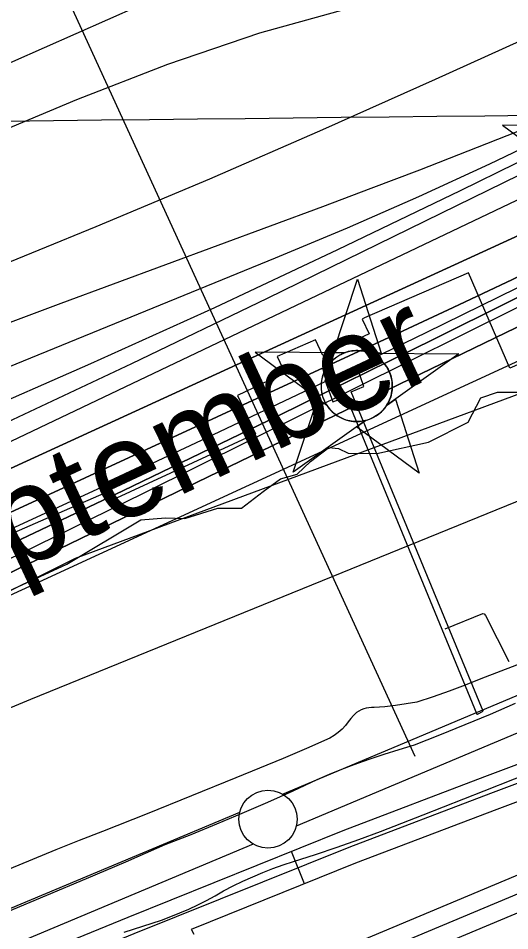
# Model space of a CAD drawing. Extents: x 3651524 to 3689615, y 505651 to 531377.
# Drawn here: x 3679967 to 3680390, y 516685 to 517470 of the extents above; entities that cross this region are included whole.
import ezdxf

# ---------------------------------------------------------------- set-up
doc = ezdxf.new("R2010")
doc.units = 0
for name, color, linetype in [('V-CHAN-DOCK', 7, 'Continuous'), ('V-CHAN-NAID', 7, 'Continuous'), ('V-FLOD-BASE', 7, 'Continuous'), ('V-GRID-MAJR', 7, 'Continuous'), ('V-LEVE-TOET', 7, 'Continuous'), ('V-RIVR-EDGE', 7, 'Continuous'), ('V-RIVR-IDEN', 7, 'Continuous'), ('V-RIVR-RANG', 7, 'Continuous'), ('V-ROAD-CNTR', 7, 'Continuous'), ('V-RRAP-FSHR', 7, 'Continuous'), ('V-RRAP-RVMT', 7, 'Continuous'), ('V-SURV-LINE', 7, 'Continuous'), ('V-TOPO-DPTH', 7, 'Continuous'), ('V-TOPO-MAJR', 7, 'Continuous'), ('V-TOPO-MINR', 7, 'Continuous'), ('V-TOPO-WATR', 7, 'Continuous'), ('V-UTIL-LINE', 7, 'Continuous')]:
    doc.layers.add(name, color=color, linetype=linetype)

msp = doc.modelspace()

# ---------------------------------------------------------------- linework, layer by layer
at = {"layer": 'V-CHAN-DOCK'}
msp.add_lwpolyline([(3680361.699, 516871.366), (3680366.626, 516873.899), (3680252.966, 517148.569), (3680263.888, 517153.371), (3680257.884, 517170.822), (3680230.444, 517158.95), (3680237.25, 517140.168), (3680248.838, 517144.438), (3680361.297, 516871.364), (3680361.699, 516871.366)], dxfattribs=at)
at = {"layer": 'V-CHAN-NAID'}
msp.add_lwpolyline([(3680459.786, 517377.654), (3680383.295, 517378.196), (3680444.86, 517332.797)], dxfattribs=at)
for points in [[(3680247.049, 517182.106), (3680237.462, 517182.174), (3680258.588, 517245.658), (3680278.812, 517181.881), (3680269.225, 517181.949), (3680267.648, 517182.527), (3680265.553, 517183.147), (3680263.513, 517183.598), (3680261.477, 517183.906), (3680260.31, 517184.02), (3680258.776, 517184.101), (3680257.054, 517184.099), (3680255.684, 517184.029), (3680253.778, 517183.828), (3680252.412, 517183.609), (3680250.628, 517183.225), (3680249.098, 517182.805), (3680248.066, 517182.474)], [(3680247.049, 517182.106), (3680170.558, 517182.648), (3680232.123, 517137.249), (3680231.01, 517139.158), (3680230.2, 517140.786), (3680229.375, 517142.754), (3680228.679, 517144.808), (3680228.314, 517146.131), (3680227.953, 517147.757), (3680227.709, 517149.202), (3680227.521, 517150.8), (3680227.412, 517152.536), (3680227.4, 517154.117), (3680227.507, 517156.191), (3680227.69, 517157.809), (3680228.082, 517160.012), (3680228.563, 517161.935), (3680229.166, 517163.822), (3680229.821, 517165.501), (3680230.548, 517167.089), (3680231.362, 517168.624), (3680232.423, 517170.361), (3680233.454, 517171.831), (3680234.454, 517173.1), (3680235.456, 517174.246), (3680236.765, 517175.583), (3680237.816, 517176.548), (3680239.533, 517177.945), (3680240.745, 517178.815), (3680242.432, 517179.885), (3680244.163, 517180.83), (3680245.609, 517181.514)], [(3680269.225, 517181.949), (3680345.717, 517181.406), (3680283.514, 517136.884), (3680284.425, 517138.373), (3680285.403, 517140.22), (3680286.118, 517141.805), (3680286.857, 517143.76), (3680287.402, 517145.545), (3680287.8, 517147.184), (3680288.161, 517149.194), (3680288.347, 517150.767), (3680288.471, 517152.973), (3680288.441, 517155.035), (3680288.253, 517157.255), (3680287.987, 517159.013), (3680287.496, 517161.245), (3680286.856, 517163.385), (3680286.106, 517165.367), (3680285.458, 517166.81), (3680284.451, 517168.726), (3680283.389, 517170.448), (3680282.175, 517172.15), (3680280.914, 517173.689), (3680279.642, 517175.055), (3680278.01, 517176.587), (3680276.267, 517177.999), (3680274.584, 517179.176), (3680272.697, 517180.308), (3680271.225, 517181.069)], [(3680265.483, 517123.978), (3680203.28, 517079.456), (3680224.406, 517142.939), (3680232.123, 517137.249), (3680232.758, 517136.285), (3680234.141, 517134.426), (3680235.354, 517133.01), (3680236.82, 517131.507), (3680238.209, 517130.256), (3680239.663, 517129.1), (3680241.066, 517128.113), (3680242.744, 517127.077), (3680244.458, 517126.166), (3680246.249, 517125.355), (3680247.695, 517124.799), (3680249.323, 517124.27), (3680251.549, 517123.706), (3680253.081, 517123.419), (3680255.106, 517123.162), (3680256.643, 517123.058), (3680258.504, 517123.036), (3680260.193, 517123.114), (3680261.903, 517123.29), (3680263.805, 517123.601)], [(3680283.514, 517136.884), (3680291.31, 517142.465), (3680311.534, 517078.688), (3680257.686, 517118.398), (3680265.483, 517123.978), (3680267.149, 517124.454), (3680268.761, 517125.014), (3680270.919, 517125.928), (3680272.654, 517126.812), (3680274.52, 517127.926), (3680276.259, 517129.138), (3680277.811, 517130.383), (3680279.098, 517131.551), (3680280.482, 517132.971), (3680281.686, 517134.373), (3680282.805, 517135.845)]]:
    msp.add_lwpolyline(points, close=True, dxfattribs=at)
msp.add_circle((3680257.935, 517153.572), 30.541, dxfattribs=at)
at = {"layer": 'V-FLOD-BASE'}
msp.add_lwpolyline([(3680394.262, 516880.526), (3680372.633, 516871.185), (3680350.904, 516862.078), (3680329.078, 516853.204), (3680307.158, 516844.561), (3680294.119, 516840.711), (3680281.147, 516836.632), (3680268.246, 516832.323), (3680255.426, 516827.786), (3680244.709, 516823.682), (3680234.076, 516819.353), (3680223.532, 516814.798), (3680213.088, 516810.02), (3680202.743, 516805.021), (3680180.952, 516795.295), (3680159.053, 516785.808), (3680137.052, 516776.564), (3680114.95, 516767.563), (3680092.749, 516758.805), (3680058.883, 516744.078), (3680024.928, 516729.558), (3679990.886, 516715.245), (3679956.756, 516701.138)], dxfattribs=at)
at = {"layer": 'V-GRID-MAJR'}
msp.add_spline([(3655702.37, 517123.07), (3660982.023, 517177.978), (3666261.669, 517233.653), (3671541.307, 517290.097), (3676820.936, 517347.309), (3682100.557, 517405.288), (3687380.17, 517464.035)], degree=3, dxfattribs=at)
at = {"layer": 'V-LEVE-TOET'}
for points in [[(3680443.41, 516931.778), (3680364.726, 516901.78), (3680351.086, 516896.351), (3680337.346, 516891.176), (3680323.512, 516886.259), (3680309.589, 516881.599), (3680300.48, 516880.104), (3680291.334, 516878.831), (3680282.161, 516877.78), (3680272.965, 516876.95), (3680270.669, 516876.987), (3680268.382, 516876.811), (3680266.121, 516876.424), (3680263.905, 516875.83), (3680261.752, 516875.032), (3680259.686, 516874.038), (3680257.718, 516872.859), (3680255.086, 516870.28), (3680252.637, 516867.528), (3680250.38, 516864.613), (3680248.328, 516861.552), (3680245.213, 516858.486), (3680241.895, 516855.639), (3680238.391, 516853.024), (3680234.719, 516850.652), (3680214.663, 516841.79), (3680194.498, 516833.177), (3680174.229, 516824.815), (3680153.855, 516816.704), (3680115.695, 516801.068), (3680077.442, 516785.663), (3680039.098, 516770.487), (3680018.872, 516762.705), (3679998.742, 516754.679), (3679978.708, 516746.411), (3679958.779, 516737.902)], [(3680057.816, 516683.668), (3680073.807, 516689.061), (3680089.872, 516694.236), (3680097.802, 516697.14), (3680105.643, 516700.284), (3680113.385, 516703.661), (3680121.022, 516707.272), (3680128.546, 516711.108), (3680135.952, 516715.171), (3680143.232, 516719.453), (3680151.537, 516723.695), (3680159.948, 516727.719), (3680168.462, 516731.526), (3680177.067, 516735.116), (3680185.763, 516738.481), (3680194.543, 516741.625), (3680203.403, 516744.539), (3680222.254, 516750.601), (3680241.02, 516756.923), (3680259.698, 516763.502), (3680278.286, 516770.336), (3680296.777, 516777.424), (3680315.168, 516784.766), (3680367.527, 516805.322), (3680419.805, 516826.09)]]:
    msp.add_lwpolyline(points, dxfattribs=at)
at = {"layer": 'V-RIVR-EDGE'}
msp.add_lwpolyline([(3679943.486, 516970.477), (3680008.395, 517000.333), (3680072.124, 517038.596), (3680093.14, 517040.345), (3680109.947, 517039.703), (3680138.185, 517048.638), (3680158.596, 517048.588), (3680177.241, 517062.949), (3680192.276, 517073.718), (3680206.694, 517077.885), (3680218.127, 517088.662), (3680233.765, 517100.63), (3680242.168, 517100.009), (3680250.562, 517095.786), (3680275.176, 517095.725), (3680319.623, 517105.22), (3680353.885, 517122.545), (3680364.743, 517143.53), (3680379.162, 517148.297), (3680398.373, 517148.249)], dxfattribs=at)
at = {"layer": 'V-RIVR-RANG'}
msp.add_line((3680308.029, 516835.046), (3679924.564, 517671.321), dxfattribs=at)
at = {"layer": 'V-ROAD-CNTR'}
msp.add_line((3680212.938, 516725.435), (3680201.733, 516753.263), dxfattribs=at)
for points in [[(3680891.515, 516972.536), (3680875.437, 516996.862), (3680848.189, 517028.039), (3680824.066, 517041.171), (3680804.009, 517048.598), (3680780.912, 517048.832), (3680760.218, 517046.449), (3680732.09, 517034.31), (3680710.39, 517005.87), (3680684.955, 516974.949), (3680663.226, 516951.653), (3680646.731, 516935.075), (3680625.427, 516919.682), (3680600.385, 516909.31), (3680539.308, 516881.79), (3680367.896, 516817.422), (3680245.842, 516771.023), (3680060.743, 516696.496), (3679934.225, 516644.728), (3679823.227, 516601.145), (3679789.293, 516587.31)], [(3679762.887, 516560.345), (3679828.8, 516587.218), (3679939.807, 516630.805), (3680066.385, 516682.597), (3680251.309, 516757.054), (3680373.198, 516803.39), (3680545.032, 516867.917), (3680606.337, 516895.54), (3680632.789, 516906.495), (3680656.504, 516923.631), (3680674.03, 516941.245), (3680696.243, 516965.059), (3680722.149, 516996.553), (3680741.635, 517022.092), (3680764.131, 517031.8), (3680781.697, 517033.823), (3680801.248, 517033.625), (3680817.844, 517027.48), (3680838.66, 517016.148), (3680863.479, 516987.75), (3680886.83, 516952.42)], [(3680866.711, 516955.655), (3680851.521, 516978.638), (3680829.131, 517004.257), (3680811.622, 517013.789), (3680798.487, 517018.652), (3680782.482, 517018.814), (3680768.044, 517017.151), (3680751.18, 517009.874), (3680733.907, 516987.236), (3680707.531, 516955.169), (3680684.834, 516930.837), (3680666.277, 516912.187), (3680640.151, 516893.308), (3680612.289, 516881.77), (3680550.756, 516854.044), (3680378.5, 516789.358), (3680256.776, 516743.085), (3680115.249, 516686.101)], [(3680231.407, 516664.522), (3680248.187, 516670.999), (3680803.349, 516903.619), (3680838.641, 516909.565)], [(3680585.231, 515414.816), (3680450.109, 515640.204), (3680100.871, 516253.066), (3679992.21, 516457.951), (3679984.213, 516489.113), (3679987.381, 516508.919), (3679994.756, 516528.24), (3680005.85, 516545.344), (3680022.389, 516562.213), (3680046.604, 516577.123), (3680253.787, 516657.082), (3680807.549, 516889.115), (3680855.564, 516897.205)], [(3680243.163, 516636.903), (3680259.387, 516643.165), (3680790.57, 516865.737)], [(3680115.347, 516686.14), (3680115.56, 516685.815), (3680117.714, 516681.947)]]:
    msp.add_lwpolyline(points, dxfattribs=at)
at = {"layer": 'V-RRAP-FSHR'}
msp.add_lwpolyline([(3676687.122, 515122.157), (3676669.671, 515433.303), (3676704.575, 515496.801), (3677047.074, 515676.716), (3677793.157, 515943.413), (3678377.803, 516155.078), (3678796.656, 516358.274), (3679022.229, 516447.237), (3679230.65, 516614.583), (3680015.882, 517005.612), (3680504.43, 517186.381), (3680687.746, 517283.253), (3681246.926, 517568.878), (3682033.887, 518068.532), (3682134.527, 518136.344)], dxfattribs=at)
at = {"layer": 'V-RRAP-RVMT'}
for points in [[(3680724.104, 517524.864), (3680610.154, 517461.723), (3680613.997, 517454.818), (3680546.576, 517417.503), (3680634.172, 517280.497), (3680512.528, 517202.695), (3680502.695, 517218.094), (3680389.573, 517169.046), (3680354.062, 517250.964), (3680264.656, 517212.218), (3680262.554, 517211.047), (3680268.421, 517198.466), (3680228.542, 517180.009), (3680222.307, 517193.37), (3680189.331, 517179.064), (3680195.958, 517164.852), (3680155.214, 517145.576), (3680170.61, 517112.558), (3680043.577, 517053.738), (3680040.19, 517061.073)], [(3680040.19, 517061.073), (3679921.761, 517009.534)]]:
    msp.add_lwpolyline(points, dxfattribs=at)
at = {"layer": 'V-SURV-LINE'}
for points in [[(3680194.076, 516802.606), (3680614.677, 516979.563)], [(3680626.301, 516951.907), (3680205.7, 516774.95)], [(3679613.455, 516559.197), (3680157.236, 516787.136)], [(3680168.825, 516759.465), (3679625.045, 516531.526)]]:
    msp.add_lwpolyline(points, dxfattribs=at)
msp.add_circle((3680181.464, 516781.027), 25, dxfattribs=at)
at = {"layer": 'V-TOPO-DPTH'}
for points in [[(3679874.525, 517065.613), (3680523.944, 517374.527), (3680547.375, 517385.939), (3680570.659, 517397.637), (3680593.723, 517409.763), (3680616.641, 517422.174), (3680832.558, 517541.703), (3680962.713, 517615.13), (3681092.055, 517689.938), (3681220.175, 517766.818), (3681347.482, 517845.08), (3681599.546, 518002.844), (3681606.211, 518007.055), (3681612.852, 518011.304), (3681619.457, 518015.608), (3681626.038, 518019.95), (3682090.345, 518329.142)], [(3679874.525, 517065.613), (3680523.944, 517374.527), (3680547.375, 517385.939), (3680570.659, 517397.637), (3680593.723, 517409.763), (3680616.641, 517422.174), (3680832.558, 517541.703), (3680962.713, 517615.13), (3681092.055, 517689.938), (3681220.175, 517766.818), (3681347.482, 517845.08), (3681599.546, 518002.844), (3681606.211, 518007.055), (3681612.852, 518011.304), (3681619.457, 518015.608), (3681626.038, 518019.95), (3682090.345, 518329.142)], [(3679827.517, 516929.206), (3680568.84, 517287.92), (3680590.941, 517298.824), (3680612.926, 517309.953), (3680634.738, 517321.417), (3680656.434, 517333.106), (3680880.731, 517456.175), (3681014.008, 517530.401), (3681146.644, 517605.739), (3681278.318, 517682.745), (3681409.352, 517760.863), (3681651.681, 517907.412), (3681662.232, 517913.855), (3681672.747, 517920.356), (3681683.207, 517926.947), (3681693.629, 517933.597), (3682065.617, 518173.161), (3682175.416, 518245.311), (3682284.3, 518318.789)], [(3679538.549, 516889.562), (3680508.944, 517334.44), (3680546.546, 517352.061), (3680583.944, 517370.097), (3680621.035, 517388.756), (3680657.922, 517407.83), (3680659.228, 517408.519), (3680696.406, 517428.614), (3680733.307, 517449.194), (3680769.792, 517470.503), (3680805.999, 517492.297), (3681593.77, 517977.194), (3681608.512, 517986.353), (3681623.201, 517995.594), (3681637.812, 518004.959), (3681652.371, 518014.405), (3681957.958, 518214.506), (3682074.952, 518292.504), (3682090.632, 518303.21)], [(3682090.632, 518303.21), (3682074.952, 518292.504), (3681957.958, 518214.506), (3681652.371, 518014.405), (3681637.812, 518004.959), (3681623.201, 517995.594), (3681608.512, 517986.353), (3681593.77, 517977.194), (3680805.999, 517492.297), (3680769.792, 517470.503), (3680733.307, 517449.194), (3680696.406, 517428.614), (3680659.228, 517408.519), (3680657.922, 517407.83), (3680621.035, 517388.756), (3680583.944, 517370.097), (3680546.546, 517352.061), (3680508.944, 517334.44), (3679538.549, 516889.562)], [(3682091.043, 518265.981), (3681834.888, 518077.631), (3681804.891, 518055.978), (3681774.648, 518034.682), (3681744.034, 518013.921), (3681713.174, 517993.517), (3681682.071, 517973.473), (3681650.889, 517953.552), (3681619.591, 517933.814), (3681588.216, 517914.199), (3681532.45, 517879.564), (3681472.985, 517842.97), (3681413.323, 517806.703), (3681353.364, 517770.928), (3681293.208, 517735.481), (3680622.999, 517344.267), (3680612.564, 517338.316), (3680602.053, 517332.507), (3680591.427, 517326.911), (3680580.725, 517321.457), (3680324.736, 517194.222), (3680190.801, 517128.384), (3680056.487, 517063.335), (3679921.607, 516999.469)], [(3682091.043, 518265.981), (3681834.888, 518077.631), (3681804.891, 518055.978), (3681774.648, 518034.682), (3681744.034, 518013.921), (3681713.174, 517993.517), (3681682.071, 517973.473), (3681650.889, 517953.552), (3681619.591, 517933.814), (3681588.216, 517914.199), (3681532.45, 517879.564), (3681472.985, 517842.97), (3681413.323, 517806.703), (3681353.364, 517770.928), (3681293.208, 517735.481), (3680622.999, 517344.267), (3680612.564, 517338.316), (3680602.053, 517332.507), (3680591.427, 517326.911), (3680580.725, 517321.457), (3680324.736, 517194.222), (3680190.801, 517128.384), (3680056.487, 517063.335), (3679921.607, 516999.469)], [(3681905.673, 518070.155), (3681693.629, 517933.597), (3681683.207, 517926.947), (3681672.747, 517920.356), (3681662.232, 517913.855), (3681651.681, 517907.412), (3681409.352, 517760.863), (3681278.318, 517682.745), (3681146.644, 517605.739), (3681014.008, 517530.401), (3680880.731, 517456.175), (3680656.434, 517333.106), (3680634.738, 517321.417), (3680612.926, 517309.953), (3680590.941, 517298.824), (3680568.84, 517287.92), (3679827.517, 516929.206)], [(3679565.652, 516863.008), (3680289.352, 517197.103), (3680340.774, 517221.114), (3680392.054, 517245.423), (3680443.119, 517270.179), (3680494.042, 517295.232), (3680587.707, 517341.822), (3680591.67, 517343.841), (3680595.606, 517345.911), (3680599.501, 517348.056), (3680603.369, 517350.252), (3680761.321, 517441.957), (3680843.955, 517490.36), (3680926.337, 517539.186), (3681008.339, 517588.647), (3681090.088, 517638.53), (3681586.409, 517944.02)], [(3681586.409, 517944.02), (3681090.088, 517638.53), (3681008.339, 517588.647), (3680926.337, 517539.186), (3680843.955, 517490.36), (3680761.321, 517441.957), (3680603.369, 517350.252), (3680599.501, 517348.056), (3680595.606, 517345.911), (3680591.67, 517343.841), (3680587.707, 517341.822), (3680494.042, 517295.232), (3680443.119, 517270.179), (3680392.054, 517245.423), (3680340.774, 517221.114), (3680289.352, 517197.103), (3679565.652, 516863.008)], [(3679342.444, 516700.211), (3679512.124, 516664.724), (3679529.256, 516676.644), (3679548.868, 516689.195), (3679556.804, 516694.058), (3679564.857, 516698.708), (3679573.085, 516703.04), (3679581.431, 516707.159), (3679701.091, 516763.339), (3679769.595, 516794.841), (3679838.418, 516825.613), (3679907.719, 516855.292), (3679977.34, 516884.241), (3680528.886, 517108.469), (3680546.774, 517115.682), (3680564.69, 517122.825), (3680582.647, 517129.864), (3680600.631, 517136.834), (3681121.7, 517417.46)]]:
    msp.add_lwpolyline(points, dxfattribs=at)
at = {"layer": 'V-TOPO-MAJR'}
for points in [[(3679947.008, 517117.916), (3680064.311, 517173.08), (3680181.129, 517229.294), (3680533.876, 517401.961), (3680547.851, 517408.972), (3680561.731, 517416.164), (3680575.467, 517423.627), (3680589.107, 517431.27), (3681414.254, 517904.333), (3681446.641, 517923.182), (3681478.861, 517942.309), (3681510.83, 517961.852), (3681542.631, 517981.674), (3681603.305, 518020.042), (3681605.967, 518021.757), (3681607.287, 518022.632), (3681608.601, 518023.516), (3682090.101, 518351.241)], [(3680560.96, 517678.718), (3680562.262, 517682.441), (3680563.544, 517686.171), (3680563.367, 517688.398), (3680562.603, 517690.012), (3680560.957, 517690.704), (3680558.724, 517690.783), (3680475.013, 517658.236), (3680462.436, 517653.247), (3680449.906, 517648.146), (3680437.447, 517642.875), (3680425.035, 517637.491), (3679825.024, 517372.392)], [(3678420.879, 516695.787), (3678453.059, 516710.372), (3679292.835, 517093.498), (3679333.931, 517112.018), (3679375.137, 517130.285), (3679416.511, 517148.17), (3679457.995, 517165.801), (3680016.86, 517400.287), (3680095.201, 517430.472), (3680174.513, 517457.514), (3680255.279, 517479.839), (3680337.014, 517499.021), (3680501.161, 517532.469), (3680501.554, 517532.557), (3680502.714, 517532.891), (3680506.167, 517534.598), (3680507.792, 517535.852), (3680508.628, 517537.162), (3680558.274, 517671.302), (3680559.627, 517675.006), (3680560.96, 517678.718)]]:
    msp.add_lwpolyline(points, dxfattribs=at)
at = {"layer": 'V-TOPO-MINR'}
for points in [[(3679935.276, 517250.841), (3680033.494, 517290.989), (3680131.336, 517332.017), (3680228.614, 517374.364), (3680325.517, 517417.592), (3680489.848, 517492.236), (3680504.134, 517499.11), (3680518.198, 517506.391), (3680531.927, 517514.285), (3680545.433, 517522.588), (3680707.373, 517627.12), (3680801.297, 517688.564), (3680894.709, 517750.767), (3680987.355, 517814.107), (3681079.489, 517878.204), (3681435.866, 518129.383), (3681469.851, 518153.128), (3681503.965, 518176.687), (3681538.27, 518199.964), (3681572.703, 518223.055), (3682087.715, 518567.091)], [(3679681.591, 517057.03), (3680187.845, 517263.794), (3680249.782, 517289.83), (3680311.347, 517316.697), (3680372.351, 517344.813), (3680432.982, 517373.76), (3680542.734, 517427.539), (3680548.175, 517430.285), (3680553.572, 517433.114), (3680558.9, 517436.069), (3680564.184, 517439.107), (3680723.484, 517533.206), (3680807.86, 517584.179), (3680891.54, 517636.247), (3680974.175, 517689.958), (3681056.113, 517744.765), (3681496.429, 518045.624), (3681528.862, 518067.617), (3681561.397, 518089.455), (3681594.087, 518111.062), (3681626.879, 518132.514), (3682029.557, 518393.91), (3682089.127, 518439.306)], [(3679874.525, 517065.613), (3680523.944, 517374.527), (3680547.375, 517385.939), (3680570.659, 517397.637), (3680593.723, 517409.763), (3680616.641, 517422.174), (3680832.558, 517541.703), (3680962.713, 517615.13), (3681092.055, 517689.938), (3681220.175, 517766.818), (3681347.482, 517845.08), (3681599.546, 518002.844), (3681606.211, 518007.055), (3681612.852, 518011.304), (3681619.457, 518015.608), (3681626.038, 518019.95), (3682090.345, 518329.142)], [(3679538.549, 516889.562), (3680508.944, 517334.44), (3680546.546, 517352.061), (3680583.944, 517370.097), (3680621.035, 517388.756), (3680657.922, 517407.83), (3680659.228, 517408.519), (3680696.406, 517428.614), (3680733.307, 517449.194), (3680769.792, 517470.503), (3680805.999, 517492.297), (3681593.77, 517977.194), (3681608.512, 517986.353), (3681623.201, 517995.594), (3681637.812, 518004.959), (3681652.371, 518014.405), (3681957.958, 518214.506), (3682074.952, 518292.504), (3682090.632, 518303.21)], [(3679921.607, 516999.469), (3680056.487, 517063.335), (3680190.801, 517128.384), (3680324.736, 517194.222), (3680580.725, 517321.457), (3680591.427, 517326.911), (3680602.053, 517332.507), (3680612.564, 517338.316), (3680622.999, 517344.267), (3681293.208, 517735.481), (3681353.364, 517770.928), (3681413.323, 517806.703), (3681472.985, 517842.97), (3681532.45, 517879.564), (3681588.216, 517914.199), (3681619.591, 517933.814), (3681650.889, 517953.552), (3681682.071, 517973.473), (3681713.174, 517993.517), (3681744.034, 518013.921), (3681774.648, 518034.682), (3681804.891, 518055.978), (3681834.888, 518077.631), (3682091.043, 518265.981)], [(3679581.081, 516799.238), (3680553.677, 517247.632), (3680590.127, 517264.654), (3680626.462, 517281.911), (3680662.627, 517299.524), (3680698.678, 517317.374), (3680699.264, 517317.668), (3680735.365, 517336.136), (3680771.255, 517354.997), (3680806.831, 517374.445), (3680842.196, 517394.286), (3681637.295, 517848.993), (3681667.132, 517866.296), (3681696.827, 517883.836), (3681726.309, 517901.732), (3681755.648, 517919.866), (3681810.84, 517954.44), (3681867.246, 517990.662), (3681923.088, 518027.712), (3681978.085, 518066.006), (3682032.518, 518105.129), (3682092.335, 518149.147)], [(3679565.652, 516863.008), (3680289.352, 517197.103), (3680340.774, 517221.114), (3680392.054, 517245.423), (3680443.119, 517270.179), (3680494.042, 517295.232), (3680587.707, 517341.822), (3680591.67, 517343.841), (3680595.606, 517345.911), (3680599.501, 517348.056), (3680603.369, 517350.252), (3680761.321, 517441.957), (3680843.955, 517490.36), (3680926.337, 517539.186), (3681008.339, 517588.647), (3681090.088, 517638.53), (3681586.409, 517944.02)], [(3679891.203, 516972.106), (3679983.212, 517016.645), (3680074.961, 517061.727), (3680577.232, 517311.277), (3680591.304, 517318.449), (3680605.274, 517325.811), (3680619.089, 517333.458), (3680632.802, 517341.294), (3681616.27, 517916.73)], [(3679921.794, 517125.875), (3680028.987, 517173.03), (3680135.694, 517221.242), (3680241.669, 517271.038), (3680347.158, 517321.892), (3680538.769, 517416.029), (3680548.033, 517420.707), (3680557.226, 517425.518), (3680566.312, 517430.528), (3680575.326, 517435.672), (3681040.443, 517707.844), (3681132.861, 517762.812)], [(3679559.154, 516845.827), (3680034.323, 517065.038), (3680129.111, 517109.271), (3680223.634, 517154.055), (3680317.762, 517199.664), (3680411.626, 517245.823), (3680584.216, 517331.638), (3680591.549, 517335.375), (3680598.831, 517339.207), (3680606.035, 517343.182), (3680613.188, 517347.253), (3680945.72, 517540.858), (3681063.049, 517609.798), (3681180.006, 517679.359)], [(3679907.702, 517189.15), (3680003.525, 517225.032), (3680228.588, 517308.157), (3680270.413, 517323.796), (3680312.152, 517339.659), (3680353.762, 517355.858), (3680395.286, 517372.281), (3680441.109, 517390.618), (3680459.565, 517398.245), (3680477.9, 517406.147), (3680496.053, 517414.458), (3680514.084, 517423.043), (3680546.709, 517439.029), (3680549.93, 517440.687), (3680551.514, 517441.565), (3680553.085, 517442.468), (3680600.317, 517470.373)], [(3679512.124, 516664.724), (3679529.256, 516676.644), (3679548.868, 516689.195), (3679556.804, 516694.058), (3679564.857, 516698.708), (3679573.085, 516703.04), (3679581.431, 516707.159), (3679701.091, 516763.339), (3679769.595, 516794.841), (3679838.418, 516825.613), (3679907.719, 516855.292), (3679977.34, 516884.241), (3680528.886, 517108.469), (3680546.774, 517115.682), (3680564.69, 517122.825), (3680582.647, 517129.864), (3680600.631, 517136.834), (3681121.7, 517417.46)]]:
    msp.add_lwpolyline(points, dxfattribs=at)
at = {"layer": 'V-TOPO-WATR'}
msp.add_lwpolyline([(3679827.517, 516929.206), (3680568.84, 517287.92), (3680590.941, 517298.824), (3680612.926, 517309.953), (3680634.738, 517321.417), (3680656.434, 517333.106), (3680880.731, 517456.175), (3681014.008, 517530.401), (3681146.644, 517605.739), (3681278.318, 517682.745), (3681409.352, 517760.863), (3681651.681, 517907.412), (3681662.232, 517913.855), (3681672.747, 517920.356), (3681683.207, 517926.947), (3681693.629, 517933.597), (3682065.617, 518173.161), (3682175.416, 518245.311), (3682284.3, 518318.789)], dxfattribs=at)
at = {"layer": 'V-UTIL-LINE'}
msp.add_line((3680368.641, 516956.194), (3680388.683, 516916.694), dxfattribs=at)
msp.add_lwpolyline([(3680333.84, 516944.774), (3680366.403, 516958.023), (3680367.624, 516957.617), (3680368.641, 516956.194)], dxfattribs=at)

# ---------------------------------------------------------------- texts
at = {"layer": 'V-RIVR-IDEN'}
msp.add_text('September', height=83, rotation=25.050144, dxfattribs=at).set_placement((3679839.701, 516934.91))

doc.saveas('drawing.dxf')
